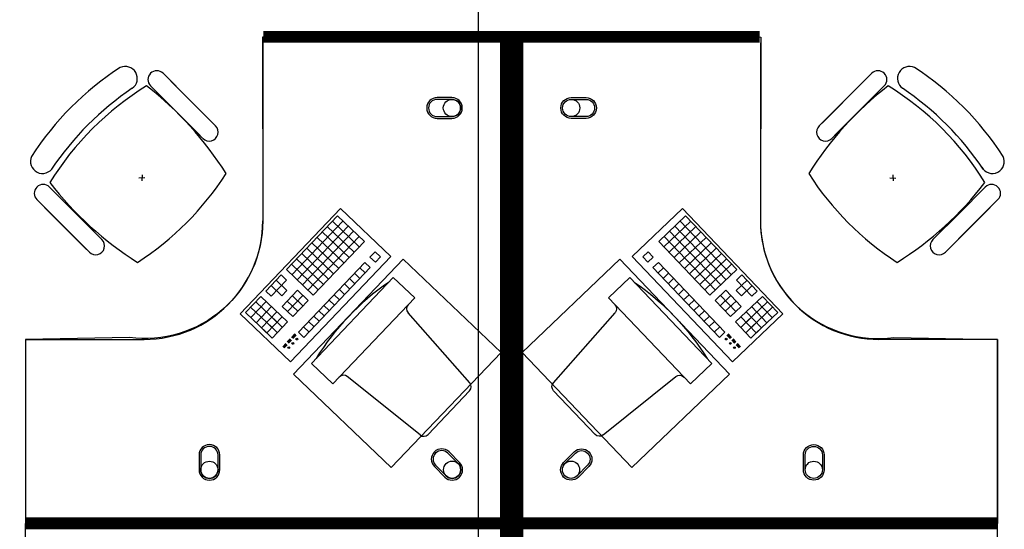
# Model space of a CAD drawing. Header units: millimetres. Extents: x -312551 to 250764, y -35891 to 59426.
# Tile 312 of 316: x 147235 to 150557, y 47920 to 49638. Entities that reach past the tile are written whole.
import ezdxf

# ---------------------------------------------------------------- set-up
doc = ezdxf.new("R2010")
doc.units = ezdxf.units.MM
doc.header["$LTSCALE"] = 2.5
for name, color, linetype in [('FO-00 - FURN$0$FURNITURE', 22, 'Continuous'), ('FO-00 - FURN$0$SP-01$0$FIT-OUT$0$FURNITURE', 22, 'Continuous'), ('NF-GRIDS', 252, 'Continuous')]:
    doc.layers.add(name, color=color, linetype=linetype)

# ---------------------------------------------------------------- blocks, each defined once
blk = doc.blocks.new('FO-00 - FURN$0$SP-01$0$FIT-OUT$0$PC')
at = {"layer": 'FO-00 - FURN$0$SP-01$0$FIT-OUT$0$FURNITURE', "linetype": 'Continuous'}
for p, q in [((241.8, -93.1), (98, -236.8)), ((268.8, -92), (509.4, -294.6)), ((96.9, -263.9), (299.5, -504.5))]:
    blk.add_line(p, q, dxfattribs=at)
blk.add_lwpolyline([(276, -553.9), (346.7, -624.6), (629.5, -341.8), (558.8, -271)], close=True, dxfattribs=at)
for centre, radius, start, end in [((255.9, -107.2), 20, 49.8991, 135), ((112.2, -251), 20, 135, 220.1009), ((522.3, -279.3), 20, 229.8991, 315), ((-109.9, 114.8), 864, 303.1779, 326.8221), ((284.2, -517.4), 20, 315, 40.1009)]:
    blk.add_arc(centre, radius, start, end, dxfattribs=at)

msp = doc.modelspace()

# ---------------------------------------------------------------- linework, layer by layer
at = {"layer": 'FO-00 - FURN$0$FURNITURE'}
for p, q in [((148054.7, 49560.5, 0), (148054.7, 48960.5, 0)), ((149733.7, 49560.5, 0), (149733.7, 48960.5, 0)), ((147718.3, 49457.3, 0), (147806.9, 49368.7, 0)), ((147885.7, 49289.8, 0), (147744.3, 49431.2, 0)), ((149941.7, 49289.8, 0), (150083.1, 49431.2, 0)), ((150109.1, 49457.3, 0), (150020.5, 49368.7, 0)), ((147614.3, 49406.9, 0), (147614.4, 49406.8, 0)), ((147675.9, 49414.8, 0), (147764.4, 49326.2, 0)), ((150151.5, 49414.8, 0), (150062.9, 49326.2, 0)), ((150213.1, 49406.9, 0), (150213, 49406.8, 0)), ((147843.3, 49247.4, 0), (147701.9, 49388.8, 0)), ((147895.5, 49280.1, 0), (147806.9, 49368.7, 0)), ((149931.9, 49280.1, 0), (150020.5, 49368.7, 0)), ((149984.1, 49247.4, 0), (150125.5, 49388.8, 0)), ((147853, 49237.6, 0), (147764.4, 49326.2, 0)), ((149974.3, 49237.6, 0), (150062.9, 49326.2, 0)), ((147656.8, 49105.4, 0), (147636.9, 49104.4, 0)), ((147647.3, 49114.9, 0), (147646.3, 49094.9, 0)), ((150170.6, 49105.4, 0), (150190.5, 49104.4, 0)), ((150180, 49114.9, 0), (150181.1, 49094.9, 0)), ((147334.9, 49073.9, 0), (147423.5, 48985.3, 0)), ((150492.5, 49073.9, 0), (150403.9, 48985.3, 0)), ((147292.5, 49031.5, 0), (147381.1, 48942.9, 0)), ((147459.9, 48864, 0), (147318.5, 49005.4, 0)), ((147978.8, 48647.2, 0), (148317.1, 49001.7, 0)), ((148317.1, 49001.7, 0), (148487.1, 48839.5, 0)), ((148317.1, 49001.7, 0), (148487.1, 48839.5, 0)), ((148317.1, 49001.7, 0), (148487.1, 48839.5, 0)), ((149471.3, 49001.7, 0), (149301.3, 48839.5, 0)), ((149471.3, 49001.7, 0), (149301.3, 48839.5, 0)), ((149471.3, 49001.7, 0), (149301.3, 48839.5, 0)), ((149809.6, 48647.2, 0), (149471.3, 49001.7, 0)), ((150367.4, 48864, 0), (150508.9, 49005.4, 0)), ((150534.9, 49031.5, 0), (150446.3, 48942.9, 0)), ((147512.1, 48896.7, 0), (147423.5, 48985.3, 0)), ((148307, 48976.8, 0), (148134.4, 48795.9, 0)), ((148307, 48976.8, 0), (148397.5, 48890.5, 0)), ((148307, 48976.8, 0), (148397.5, 48890.5, 0)), ((148307, 48976.8, 0), (148397.5, 48890.5, 0)), ((149481.3, 48976.8, 0), (149390.9, 48890.5, 0)), ((149481.3, 48976.8, 0), (149390.9, 48890.5, 0)), ((149481.3, 48976.8, 0), (149390.9, 48890.5, 0)), ((149481.3, 48976.8, 0), (149653.9, 48795.9, 0)), ((150315.3, 48896.7, 0), (150403.9, 48985.3, 0)), ((147469.7, 48854.3, 0), (147381.1, 48942.9, 0)), ((148325.1, 48959.5, 0), (148152.5, 48778.6, 0)), ((148343.2, 48942.2, 0), (148170.6, 48761.4, 0)), ((148272.5, 48940.6, 0), (148363, 48854.3, 0)), ((148289.8, 48958.7, 0), (148380.2, 48872.4, 0)), ((149498.6, 48958.7, 0), (149408.2, 48872.4, 0)), ((149515.9, 48940.6, 0), (149425.4, 48854.3, 0)), ((149445.2, 48942.2, 0), (149617.8, 48761.4, 0)), ((149463.3, 48959.5, 0), (149635.8, 48778.6, 0)), ((150357.7, 48854.3, 0), (150446.3, 48942.9, 0)), ((148361.3, 48925, 0), (148188.7, 48744.1, 0)), ((148379.4, 48907.7, 0), (148206.8, 48726.9, 0)), ((148238, 48904.4, 0), (148328.4, 48818.1, 0)), ((148255.3, 48922.5, 0), (148345.7, 48836.2, 0)), ((149409, 48907.7, 0), (149581.6, 48726.9, 0)), ((149427.1, 48925, 0), (149599.7, 48744.1, 0)), ((149533.1, 48922.5, 0), (149442.7, 48836.2, 0)), ((149550.4, 48904.4, 0), (149459.9, 48818.1, 0)), ((148203.5, 48868.2, 0), (148293.9, 48781.9, 0)), ((148220.7, 48886.3, 0), (148311.2, 48800, 0)), ((148397.5, 48890.5, 0), (148224.9, 48709.6, 0)), ((149390.9, 48890.5, 0), (149563.5, 48709.6, 0)), ((149567.6, 48886.3, 0), (149477.2, 48800, 0)), ((149584.9, 48868.2, 0), (149494.5, 48781.9, 0)), ((148487.1, 48839.5, 0), (148148.8, 48485, 0)), ((148186.2, 48850.1, 0), (148276.7, 48763.9, 0)), ((148433.6, 48855.9, 0), (148416.4, 48837.9, 0)), ((148416.4, 48837.9, 0), (148434.5, 48820.6, 0)), ((148433.6, 48855.9, 0), (148451.7, 48838.7, 0)), ((148433.6, 48855.9, 0), (148451.7, 48838.7, 0)), ((148433.6, 48855.9, 0), (148451.7, 48838.7, 0)), ((148451.7, 48838.7, 0), (148434.5, 48820.6, 0)), ((149301.3, 48839.5, 0), (149639.6, 48485, 0)), ((149354.7, 48855.9, 0), (149336.6, 48838.7, 0)), ((149354.7, 48855.9, 0), (149336.6, 48838.7, 0)), ((149354.7, 48855.9, 0), (149336.6, 48838.7, 0)), ((149336.6, 48838.7, 0), (149353.9, 48820.6, 0)), ((149372, 48837.9, 0), (149353.9, 48820.6, 0)), ((149354.7, 48855.9, 0), (149372, 48837.9, 0)), ((149602.2, 48850.1, 0), (149511.7, 48763.9, 0)), ((148151.7, 48814, 0), (148242.1, 48727.7, 0)), ((148169, 48832.1, 0), (148259.4, 48745.8, 0)), ((148399.1, 48819.8, 0), (148174.8, 48584.6, 0)), ((148417.2, 48802.5, 0), (148192.8, 48567.4, 0)), ((148381.9, 48801.7, 0), (148400, 48784.4, 0)), ((148399.1, 48819.8, 0), (148417.2, 48802.5, 0)), ((149389.3, 48819.8, 0), (149371.2, 48802.5, 0)), ((149371.2, 48802.5, 0), (149595.5, 48567.4, 0)), ((149406.5, 48801.7, 0), (149388.4, 48784.4, 0)), ((149389.3, 48819.8, 0), (149613.6, 48584.6, 0)), ((149619.4, 48832.1, 0), (149529, 48745.8, 0)), ((149636.7, 48814, 0), (149546.2, 48727.7, 0)), ((148117.2, 48777.8, 0), (148065.4, 48723.5, 0)), ((148117.2, 48777.8, 0), (148135.3, 48760.5, 0)), ((148134.4, 48795.9, 0), (148224.9, 48709.6, 0)), ((148364.6, 48783.6, 0), (148382.7, 48766.3, 0)), ((149423.8, 48783.6, 0), (149405.7, 48766.3, 0)), ((149653.9, 48795.9, 0), (149563.5, 48709.6, 0)), ((149671.2, 48777.8, 0), (149653.1, 48760.5, 0)), ((149671.2, 48777.8, 0), (149723, 48723.5, 0)), ((148082.7, 48741.6, 0), (148118.8, 48707.1, 0)), ((148135.3, 48760.5, 0), (148083.5, 48706.3, 0)), ((148099.9, 48759.7, 0), (148136.1, 48725.2, 0)), ((148330.1, 48747.4, 0), (148348.2, 48730.2, 0)), ((148347.3, 48765.5, 0), (148365.4, 48748.2, 0)), ((149441, 48765.5, 0), (149422.9, 48748.2, 0)), ((149458.3, 48747.4, 0), (149440.2, 48730.2, 0)), ((149688.5, 48759.7, 0), (149652.3, 48725.2, 0)), ((149653.1, 48760.5, 0), (149704.9, 48706.3, 0)), ((149705.7, 48741.6, 0), (149669.5, 48707.1, 0)), ((148048.2, 48705.5, 0), (147996.4, 48651.2, 0)), ((148048.2, 48705.5, 0), (148138.6, 48619.2, 0)), ((148065.4, 48723.5, 0), (148083.5, 48706.3, 0)), ((148136.1, 48725.2, 0), (148118.8, 48707.1, 0)), ((148171.4, 48726, 0), (148119.7, 48671.8, 0)), ((148189.5, 48708.8, 0), (148137.8, 48654.5, 0)), ((148154.2, 48707.9, 0), (148190.4, 48673.4, 0)), ((148171.4, 48726, 0), (148207.6, 48691.5, 0)), ((148295.6, 48711.2, 0), (148313.7, 48694, 0)), ((148312.8, 48729.3, 0), (148330.9, 48712.1, 0)), ((149475.5, 48729.3, 0), (149457.5, 48712.1, 0)), ((149492.8, 48711.2, 0), (149474.7, 48694, 0)), ((149616.9, 48726, 0), (149580.8, 48691.5, 0)), ((149634.2, 48707.9, 0), (149598, 48673.4, 0)), ((149598.8, 48708.8, 0), (149650.6, 48654.5, 0)), ((149616.9, 48726, 0), (149668.7, 48671.8, 0)), ((149740.2, 48705.5, 0), (149649.8, 48619.2, 0)), ((149652.3, 48725.2, 0), (149669.5, 48707.1, 0)), ((149723, 48723.5, 0), (149704.9, 48706.3, 0)), ((149740.2, 48705.5, 0), (149792, 48651.2, 0)), ((148013.6, 48669.3, 0), (148086, 48600.2, 0)), ((148066.2, 48688.2, 0), (148014.5, 48633.9, 0)), ((148030.9, 48687.4, 0), (148103.2, 48618.3, 0)), ((148084.3, 48670.9, 0), (148032.5, 48616.7, 0)), ((148119.7, 48671.8, 0), (148155.8, 48637.2, 0)), ((148136.9, 48689.9, 0), (148173.1, 48655.3, 0)), ((148207.6, 48691.5, 0), (148155.8, 48637.2, 0)), ((148261.1, 48675.1, 0), (148279.1, 48657.8, 0)), ((148278.3, 48693.2, 0), (148296.4, 48675.9, 0)), ((149510.1, 48693.2, 0), (149492, 48675.9, 0)), ((149527.3, 48675.1, 0), (149509.2, 48657.8, 0)), ((149580.8, 48691.5, 0), (149632.5, 48637.2, 0)), ((149651.5, 48689.9, 0), (149615.3, 48655.3, 0)), ((149668.7, 48671.8, 0), (149632.5, 48637.2, 0)), ((149757.5, 48687.4, 0), (149685.1, 48618.3, 0)), ((149774.7, 48669.3, 0), (149702.4, 48600.2, 0)), ((149704.1, 48670.9, 0), (149755.8, 48616.7, 0)), ((149722.1, 48688.2, 0), (149773.9, 48633.9, 0)), ((148148.8, 48485, 0), (147978.8, 48647.2, 0)), ((147996.4, 48651.2, 0), (148068.7, 48582.2, 0)), ((148102.4, 48653.7, 0), (148050.6, 48599.4, 0)), ((148102.4, 48653.7, 0), (148050.6, 48599.4, 0)), ((148120.5, 48636.4, 0), (148068.7, 48582.2, 0)), ((148120.5, 48636.4, 0), (148068.7, 48582.2, 0)), ((148085.2, 48635.6, 0), (148121.3, 48601.1, 0)), ((148226.5, 48638.9, 0), (148244.6, 48621.6, 0)), ((148243.8, 48657, 0), (148261.9, 48639.7, 0)), ((149544.6, 48657, 0), (149526.5, 48639.7, 0)), ((149561.8, 48638.9, 0), (149543.8, 48621.6, 0)), ((149639.6, 48485, 0), (149809.6, 48647.2, 0)), ((149703.2, 48635.6, 0), (149667.1, 48601.1, 0)), ((149667.9, 48636.4, 0), (149719.7, 48582.2, 0)), ((149667.9, 48636.4, 0), (149719.7, 48582.2, 0)), ((149686, 48653.7, 0), (149737.7, 48599.4, 0)), ((149686, 48653.7, 0), (149737.7, 48599.4, 0)), ((149792, 48651.2, 0), (149719.7, 48582.2, 0)), ((148067.9, 48617.5, 0), (148104.1, 48583, 0)), ((148138.6, 48619.2, 0), (148086.8, 48564.9, 0)), ((148192, 48602.7, 0), (148210.1, 48585.5, 0)), ((148209.3, 48620.8, 0), (148227.4, 48603.6, 0)), ((149579.1, 48620.8, 0), (149561, 48603.6, 0)), ((149596.4, 48602.7, 0), (149578.3, 48585.5, 0)), ((149649.8, 48619.2, 0), (149701.6, 48564.9, 0)), ((149720.5, 48617.5, 0), (149684.3, 48583, 0)), ((148050.6, 48599.4, 0), (148086.8, 48564.9, 0)), ((148163.1, 48578.9, 0), (148152.1, 48567.4, 0)), ((148164.6, 48577.6, 0), (148153.6, 48566, 0)), ((148166, 48576.2, 0), (148155, 48564.7, 0)), ((148167.5, 48574.8, 0), (148156.5, 48563.3, 0)), ((148174.8, 48584.6, 0), (148192.8, 48567.4, 0)), ((149613.6, 48584.6, 0), (149595.5, 48567.4, 0)), ((149620.9, 48574.8, 0), (149631.9, 48563.3, 0)), ((149622.4, 48576.2, 0), (149633.4, 48564.7, 0)), ((149623.8, 48577.6, 0), (149634.8, 48566, 0)), ((149625.3, 48578.9, 0), (149636.3, 48567.4, 0)), ((149737.7, 48599.4, 0), (149701.6, 48564.9, 0)), ((147254.7, 48560.5, 0), (147654.7, 48560.5, 0)), ((148132.5, 48546.6, 0), (148122.1, 48535.6, 0)), ((148134, 48545.2, 0), (148123.5, 48534.2, 0)), ((148135.4, 48543.8, 0), (148125, 48532.9, 0)), ((148136.9, 48542.4, 0), (148126.4, 48531.5, 0)), ((148147.1, 48561.9, 0), (148137.5, 48551.8, 0)), ((148148.6, 48560.5, 0), (148139, 48550.4, 0)), ((148150, 48559.1, 0), (148140.4, 48549, 0)), ((148151.5, 48557.7, 0), (148141.9, 48547.7, 0)), ((149636.9, 48557.7, 0), (149646.5, 48547.7, 0)), ((149638.4, 48559.1, 0), (149648, 48549, 0)), ((149639.8, 48560.5, 0), (149649.4, 48550.4, 0)), ((149641.3, 48561.9, 0), (149650.9, 48551.8, 0)), ((149651.5, 48542.4, 0), (149662, 48531.5, 0)), ((149653, 48543.8, 0), (149663.4, 48532.9, 0)), ((149654.4, 48545.2, 0), (149664.9, 48534.2, 0)), ((149655.9, 48546.6, 0), (149666.3, 48535.6, 0)), ((150533.7, 48560.5, 0), (150133.7, 48560.5, 0)), ((150533.7, 47960.5, 0), (150533.7, 48560.5, 0))]:
    msp.add_line(p, q, dxfattribs=at)
at = {"layer": 'FO-00 - FURN$0$FURNITURE', "const_width": 40, "elevation": 0}
for points in [[(147254.7, 47940.5), (148874.7, 47940.5), (148874.7, 49580.4), (148056.9, 49580.4)], [(150533.7, 47940.5), (148913.7, 47940.5), (148913.7, 49580.4), (149731.5, 49580.4)], [(147254.6, 47940.5), (148874.6, 47940.5), (148874.6, 46300.6), (148056.8, 46300.6)], [(150533.7, 47940.5), (148913.7, 47940.5), (148913.7, 46300.6), (149731.5, 46300.6)]]:
    msp.add_lwpolyline(points, dxfattribs=at)
at = {"layer": 'FO-00 - FURN$0$FURNITURE'}
for points in [[(148053.4, 49579.5), (148054.7, 48960.5, -0.455459), (147604.7, 48567.4), (147254.7, 48560.5), (147254.7, 47940.5), (148874.7, 47940.5), (148874.7, 49580.4)], [(149735, 49579.5), (149733.7, 48960.5, 0.455459), (150183.7, 48567.4), (150533.7, 48560.5), (150533.7, 47940.5), (148913.7, 47940.5), (148913.7, 49580.4)], [(148053.4, 46301.4), (148054.6, 46920.5, 0.455459), (147604.7, 47313.5), (147254.6, 47320.5), (147254.6, 47940.5), (148874.6, 47940.5), (148874.6, 46300.6)], [(149734.9, 46301.4), (149733.7, 46920.5, -0.455459), (150183.7, 47313.5), (150533.7, 47320.5), (150533.7, 47940.5), (148913.7, 47940.5), (148913.7, 46300.6)]]:
    msp.add_lwpolyline(points, format="xyb", close=True, dxfattribs=at)
at = {"layer": 'FO-00 - FURN$0$FURNITURE', "elevation": 0}
for points in [[(148642.9, 49375.5, 1), (148642.9, 49305.5), (148692.9, 49305.5, 1), (148692.9, 49375.5)], [(148642.9, 49369.5, 1), (148642.9, 49311.5), (148692.9, 49311.5, 1), (148692.9, 49369.5)], [(149145.4, 49375.5, -1), (149145.4, 49305.5), (149095.4, 49305.5, -1), (149095.4, 49375.5)], [(149145.4, 49369.5, -1), (149145.4, 49311.5), (149095.4, 49311.5, -1), (149095.4, 49369.5)], [(147909.7, 48171, 1), (147839.7, 48171), (147839.7, 48121, 1), (147909.7, 48121)], [(149878.7, 48171, -1), (149948.7, 48171), (149948.7, 48121, -1), (149878.7, 48121)], [(147903.7, 48171, 1), (147845.7, 48171), (147845.7, 48121, 1), (147903.7, 48121)], [(148683.1, 48181.3, 1), (148633.6, 48131.8), (148669, 48096.5, 1), (148718.5, 48146)], [(148678.9, 48177.1, 1), (148637.9, 48136.1), (148673.2, 48100.7, 1), (148714.2, 48141.7)], [(149105.3, 48181.3, -1), (149154.8, 48131.8), (149119.4, 48096.5, -1), (149069.9, 48146)], [(149109.5, 48177.1, -1), (149150.5, 48136.1), (149115.2, 48100.7, -1), (149074.1, 48141.7)], [(149884.7, 48171, -1), (149942.7, 48171), (149942.7, 48121, -1), (149884.7, 48121)]]:
    msp.add_lwpolyline(points, format="xyb", close=True, dxfattribs=at)
for points in [[(148528.6, 48831), (148158.5, 48443.2), (148488.4, 48128.4), (148858.5, 48516.2)], [(149259.8, 48831), (149629.8, 48443.2), (149299.9, 48128.4), (148929.9, 48516.2)]]:
    msp.add_lwpolyline(points, close=True, dxfattribs=at)
at = {"layer": 'FO-00 - FURN$0$FURNITURE'}
for centre, radius in [((148692.9, 49340.5, 0), 29), ((149095.4, 49340.5, 0), 29), ((148142.4, 48532.6, 0), 3), ((148156.2, 48547.1, 0), 3), ((148170, 48561.5, 0), 3), ((149618.4, 48561.5, 0), 3), ((149632.2, 48547.1, 0), 3), ((149646, 48532.6, 0), 3), ((147874.7, 48121, 0), 29), ((148693.7, 48121.2, 0), 29), ((149094.7, 48121.2, 0), 29), ((149913.7, 48121, 0), 29)]:
    msp.add_circle(centre, radius, dxfattribs=at)
for centre, radius, start, end in [((148115.3, 48635.9, 0), 1000, 122.7873, 147.213), ((147591, 49440, 0), 40.4, 305.2098, 115.0684), ((147697.1, 49436.1, 0), 30, 45.0002, 225.0002), ((150130.3, 49436.1, 0), 30, 314.9998, 134.9998), ((150236.4, 49440, 0), 40.4, 64.9316, 234.7902), ((149712, 48635.9, 0), 1000, 32.787, 57.2127), ((148186.7, 48563, 0), 1000, 121.6104, 148.2587), ((148172.6, 48577.1, 0), 1000, 123.9367, 146.1444), ((146975.4, 48520.9, 0), 1127.4, 32.0604, 52.4457), ((150852, 48520.9, 0), 1127.4, 127.5543, 147.9396), ((149640.7, 48563, 0), 1000, 31.7413, 58.3896), ((149654.8, 48577.1, 0), 1000, 33.8556, 56.0633), ((147874.3, 49258.9, 0), 30, 225.0002, 45.0002), ((149953.1, 49258.9, 0), 30, 134.9998, 314.9998), ((147311.3, 49160.3, 0), 40.4, 154.932, 331.9801), ((150516.1, 49160.3, 0), 40.4, 208.0199, 25.068), ((147089.7, 49660.1, 0), 1000, 302.8675, 327.2662), ((150737.7, 49660.1, 0), 1000, 212.7338, 237.1325), ((147313.7, 49052.7, 0), 30, 45.0002, 225.0002), ((148230.4, 49775.9, 0), 1127.4, 217.5276, 237.9656), ((149597, 49775.9, 0), 1127.4, 302.0344, 322.4724), ((150513.7, 49052.7, 0), 30, 314.9998, 134.9998), ((147654.7, 48960.5, 0), 400, 270.0002, 0.0002), ((150133.7, 48960.5, 0), 400, 179.9998, 269.9998), ((147490.9, 48875.5, 0), 30, 225.0002, 45.0002), ((150336.5, 48875.5, 0), 30, 134.9998, 314.9998)]:
    msp.add_arc(centre, radius, start, end, dxfattribs=at)
at = {"layer": 'NF-GRIDS'}
msp.add_line((148782.8, -27784), (148782.8, 58409.3), dxfattribs=at)

# ---------------------------------------------------------------- block references
at = {"layer": 'FO-00 - FURN$0$FURNITURE', "extrusion": (-2.60602e-30, 6.3055e-29, -1), "xscale": -1, "zscale": -1, "rotation": 178.6594780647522}
msp.add_blockref('FO-00 - FURN$0$SP-01$0$FIT-OUT$0$PC', (-148856.1, 48152.8, 0), dxfattribs=at)
at = {"layer": 'FO-00 - FURN$0$FURNITURE', "xscale": -1, "rotation": 178.6594780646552}
msp.add_blockref('FO-00 - FURN$0$SP-01$0$FIT-OUT$0$PC', (148932.3, 48152.8, 0), dxfattribs=at)

doc.saveas('drawing.dxf')
